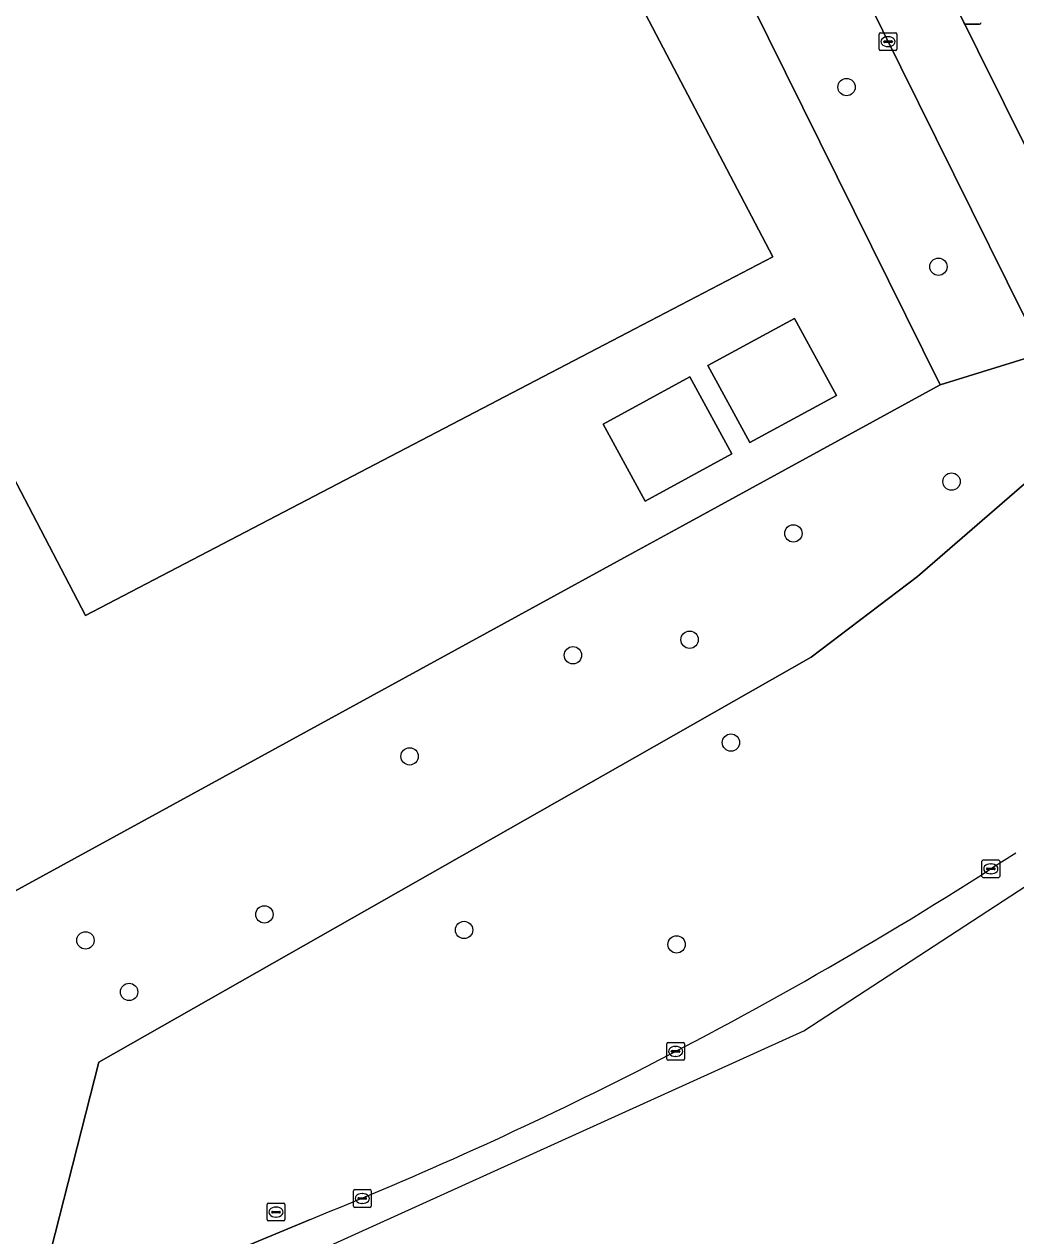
# Model space of a CAD drawing. Extents: x 157692 to 159674, y 381452 to 383291.
# Drawn here: x 158465.6 to 158521.5, y 381770.9 to 381839.3 of the extents above; entities that cross this region are included whole.
import ezdxf

# ---------------------------------------------------------------- set-up
doc = ezdxf.new("R2010")
doc.units = 0
for name, color, linetype in [('IMGEO_Berm_groen', 7, 'Continuous'), ('IMGEO_Boom', 7, 'Continuous'), ('IMGEO_Erf', 7, 'Continuous'), ('IMGEO_Fietspad_gesloten', 7, 'Continuous'), ('IMGEO_Groenvoorziening', 7, 'Continuous'), ('IMGEO_Kolk', 7, 'Continuous'), ('IMGEO_Lichtmast', 7, 'Continuous'), ('IMGEO_Pand', 7, 'Continuous'), ('IMGEO_Rioolput', 7, 'Continuous')]:
    doc.layers.add(name, color=color, linetype=linetype)

msp = doc.modelspace()

# ---------------------------------------------------------------- linework, layer by layer
at = {"layer": 'IMGEO_Berm_groen'}
msp.add_lwpolyline([(158479.458, 381908.75), (158478.283, 381910.956), (158473.352, 381908.303), (158473.086, 381908.164), (158500, 381853.744), (158502.7, 381848.284), (158517.225, 381818.911), (158522.984, 381820.695), (158500, 381867.143)], close=True, dxfattribs=at)
at = {"layer": 'IMGEO_Boom'}
for centre in [(158511.942, 381835.712), (158517.127, 381825.581), (158517.862, 381813.459), (158508.944, 381810.534), (158503.095, 381804.54), (158496.516, 381803.663), (158505.425, 381798.739), (158487.304, 381797.96), (158479.117, 381789.042), (158469.028, 381787.579), (158490.375, 381788.164), (158502.357, 381787.35), (158471.49, 381784.67)]:
    msp.add_circle(centre, 0.489, dxfattribs=at)
at = {"layer": 'IMGEO_Erf'}
for points in [[(158416.142, 381764.387), (158441.975, 381777.745), (158461.034, 381788.171), (158500, 381809.488), (158502.7, 381810.965), (158517.225, 381818.911), (158502.7, 381848.284), (158500, 381853.744), (158473.086, 381908.164), (158468.009, 381905.516), (158408.054, 381874.141), (158402.221, 381871.049), (158376.84, 381857.708), (158371.263, 381854.776), (158369.169, 381853.676), (158368.188, 381853.16), (158362.112, 381850.005), (158326.367, 381831.251), (158320.477, 381828.192), (158299.749, 381817.336), (158293.835, 381814.232), (158289.45, 381811.892), (158283.086, 381808.549)], [(158462.48, 381873.488), (158478.602, 381881.811), (158500, 381840.986), (158507.778, 381826.146), (158500, 381822.082), (158469.028, 381805.901), (158462.391, 381818.606)]]:
    msp.add_lwpolyline(points, dxfattribs=at)
for points in [[(158509.007, 381822.667), (158511.375, 381818.325), (158506.485, 381815.658), (158504.117, 381820)], [(158503.112, 381819.365), (158505.48, 381815.023), (158500.591, 381812.356), (158498.222, 381816.698)]]:
    msp.add_lwpolyline(points, close=True, dxfattribs=at)
at = {"layer": 'IMGEO_Fietspad_gesloten'}
for points in [[(158478.054, 381911.385), (158478.283, 381910.956), (158479.458, 381908.75), (158500, 381867.143), (158522.984, 381820.695), (158525.231, 381816.153), (158531.425, 381803.636), (158534.087, 381808.104), (158529.816, 381816.704), (158526.79, 381822.796), (158500, 381876.738), (158483.198, 381910.569), (158483.426, 381910.65), (158481.872, 381914.195), (158481.577, 381914.831)], [(158265.328, 381672.426), (158329.297, 381703.167), (158394.335, 381733.667), (158481.623, 381769.82), (158509.535, 381782.484), (158559.192, 381814.867), (158606.245, 381844.396), (158605.196, 381846.051), (158578.282, 381829.597), (158547.22, 381809.46), (158539.659, 381804.508)], [(158481.659, 381771.822), (158465.831, 381765.231), (158429.254, 381750), (158410.81, 381742.32), (158393.924, 381735.288), (158373.928, 381726.175), (158264.523, 381674.029), (158265.328, 381672.426)]]:
    msp.add_lwpolyline(points, dxfattribs=at)
for centre, radius, start, end in [((158396.403, 381984.566), 229.186, 296.87345, 303.07705), ((158396.763, 381983.617), 228.176, 291.84305, 296.90074)]:
    msp.add_arc(centre, radius, start, end, dxfattribs=at)
at = {"layer": 'IMGEO_Groenvoorziening'}
for points in [[(158481.872, 381914.195), (158483.426, 381910.65), (158483.198, 381910.569), (158500, 381876.738), (158526.79, 381822.796), (158527.559, 381823.168), (158529.805, 381824.256), (158529.038, 381825.846), (158530.009, 381826.376), (158531.25, 381827.053), (158531.578, 381827.232), (158531.243, 381827.901), (158502.7, 381885.02)], [(158461.718, 381781.38), (158400.616, 381750), (158257.975, 381676.744), (158258.547, 381675.606), (158372.39, 381729.867), (158392.386, 381738.98), (158409.272, 381746.012), (158419.302, 381750.189), (158427.717, 381753.693), (158467.069, 381770.08), (158469.782, 381780.707), (158500, 381797.893), (158509.945, 381803.549), (158515.94, 381808.101), (158520.56, 381812.105), (158525.231, 381816.153), (158522.984, 381820.695), (158517.225, 381818.911), (158502.7, 381810.965), (158500, 381809.488), (158461.034, 381788.171), (158463.022, 381784.537)], [(158531.425, 381803.636), (158525.231, 381816.153), (158520.56, 381812.105), (158515.94, 381808.101), (158509.945, 381803.549), (158500, 381797.893), (158469.782, 381780.707), (158467.069, 381770.08), (158465.831, 381765.231), (158481.659, 381771.822)]]:
    msp.add_lwpolyline(points, dxfattribs=at)
for centre, radius, start, end in [((158396.403, 381984.566), 229.186, 296.87345, 303.07705), ((158396.763, 381983.617), 228.176, 291.84305, 296.90074)]:
    msp.add_arc(centre, radius, start, end, dxfattribs=at)
at = {"layer": 'IMGEO_Kolk'}
for p, q in [((158513.784, 381837.852), (158513.784, 381838.704)), ((158513.859, 381838.778), (158514.711, 381838.778)), ((158514.785, 381838.704), (158514.785, 381837.852)), ((158514.043, 381838.272), (158514.043, 381838.284)), ((158514.481, 381838.235), (158514.083, 381838.235)), ((158514.086, 381838.321), (158514.484, 381838.321)), ((158514.295, 381837.998), (158514.27, 381837.998)), ((158514.272, 381838.558), (158514.297, 381838.558)), ((158514.527, 381838.284), (158514.527, 381838.272)), ((158514.711, 381837.778), (158513.859, 381837.778)), ((158519.579, 381791.188), (158519.579, 381792.04)), ((158519.654, 381792.114), (158520.506, 381792.114)), ((158519.838, 381791.608), (158519.838, 381791.62)), ((158520.276, 381791.571), (158519.878, 381791.571)), ((158519.881, 381791.657), (158520.279, 381791.657)), ((158520.067, 381791.894), (158520.092, 381791.894)), ((158520.322, 381791.62), (158520.322, 381791.608)), ((158520.58, 381792.04), (158520.58, 381791.188)), ((158520.506, 381791.114), (158519.654, 381791.114)), ((158520.09, 381791.334), (158520.065, 381791.334)), ((158501.802, 381780.888), (158501.802, 381781.74)), ((158501.877, 381781.814), (158502.729, 381781.814)), ((158502.061, 381781.308), (158502.061, 381781.32)), ((158502.499, 381781.271), (158502.101, 381781.271)), ((158502.104, 381781.357), (158502.502, 381781.357)), ((158502.29, 381781.594), (158502.315, 381781.594)), ((158502.545, 381781.32), (158502.545, 381781.308)), ((158502.803, 381781.74), (158502.803, 381780.888)), ((158502.729, 381780.814), (158501.877, 381780.814)), ((158502.313, 381781.034), (158502.288, 381781.034)), ((158484.134, 381772.591), (158484.134, 381773.443)), ((158484.209, 381773.517), (158485.061, 381773.517)), ((158484.393, 381773.011), (158484.393, 381773.023)), ((158484.436, 381773.06), (158484.834, 381773.06)), ((158484.622, 381773.297), (158484.647, 381773.297)), ((158484.877, 381773.023), (158484.877, 381773.011)), ((158485.135, 381773.443), (158485.135, 381772.591)), ((158485.061, 381772.517), (158484.209, 381772.517)), ((158484.831, 381772.974), (158484.433, 381772.974)), ((158484.645, 381772.737), (158484.62, 381772.737))]:
    msp.add_line(p, q, dxfattribs=at)
for points in [[(158513.784, 381837.852), (158513.784, 381838.704)], [(158513.859, 381838.778), (158514.711, 381838.778)], [(158514.785, 381838.704), (158514.785, 381837.852)], [(158514.711, 381837.778), (158513.859, 381837.778)], [(158519.579, 381791.188), (158519.579, 381792.04)], [(158519.654, 381792.114), (158520.506, 381792.114)], [(158520.58, 381792.04), (158520.58, 381791.188)], [(158520.506, 381791.114), (158519.654, 381791.114)], [(158501.802, 381780.888), (158501.802, 381781.74)], [(158501.877, 381781.814), (158502.729, 381781.814)], [(158502.803, 381781.74), (158502.803, 381780.888)], [(158502.729, 381780.814), (158501.877, 381780.814)], [(158484.134, 381772.591), (158484.134, 381773.443)], [(158484.209, 381773.517), (158485.061, 381773.517)], [(158485.135, 381773.443), (158485.135, 381772.591)], [(158485.061, 381772.517), (158484.209, 381772.517)]]:
    msp.add_lwpolyline(points, dxfattribs=at)
for centre, radius, start, end in [((158513.861, 381838.702), 0.0765, 91.55205, 178.44795), ((158513.861, 381838.702), 0.0765, 91.55205, 178.44795), ((158514.709, 381838.702), 0.0765, 1.55205, 88.44795), ((158514.709, 381838.702), 0.0765, 1.55205, 88.44795), ((158514.083, 381838.281), 0.0403, 85.87752, 175.75265), ((158514.08, 381838.271), 0.0366, 178.93798, 274.71019), ((158514.484, 381838.278), 0.043, 264.86636, 352.45326), ((158514.488, 381838.283), 0.0386, 1.73085, 96.63898), ((158513.861, 381837.854), 0.0765, 181.55205, 268.44795), ((158513.861, 381837.854), 0.0765, 181.55205, 268.44795), ((158514.709, 381837.854), 0.0765, 271.55205, 358.44795), ((158514.709, 381837.854), 0.0765, 271.55205, 358.44795), ((158519.656, 381792.038), 0.0765, 91.55205, 178.44795), ((158519.656, 381792.038), 0.0765, 91.55205, 178.44795), ((158519.878, 381791.617), 0.0403, 85.87752, 175.75265), ((158519.875, 381791.607), 0.0366, 178.93798, 274.71019), ((158520.279, 381791.614), 0.043, 264.86636, 352.45326), ((158520.283, 381791.619), 0.0386, 1.73085, 96.63898), ((158520.504, 381792.038), 0.0765, 1.55205, 88.44795), ((158520.504, 381792.038), 0.0765, 1.55205, 88.44795), ((158519.656, 381791.19), 0.0765, 181.55205, 268.44795), ((158519.656, 381791.19), 0.0765, 181.55205, 268.44795), ((158520.504, 381791.19), 0.0765, 271.55205, 358.44795), ((158520.504, 381791.19), 0.0765, 271.55205, 358.44795), ((158501.879, 381781.738), 0.0765, 91.55205, 178.44795), ((158501.879, 381781.738), 0.0765, 91.55205, 178.44795), ((158502.101, 381781.317), 0.0403, 85.87752, 175.75265), ((158502.098, 381781.307), 0.0366, 178.93798, 274.71019), ((158502.502, 381781.314), 0.043, 264.86636, 352.45326), ((158502.506, 381781.319), 0.0386, 1.73085, 96.63898), ((158502.727, 381781.738), 0.0765, 1.55205, 88.44795), ((158502.727, 381781.738), 0.0765, 1.55205, 88.44795), ((158501.879, 381780.89), 0.0765, 181.55205, 268.44795), ((158501.879, 381780.89), 0.0765, 181.55205, 268.44795), ((158502.727, 381780.89), 0.0765, 271.55205, 358.44795), ((158502.727, 381780.89), 0.0765, 271.55205, 358.44795), ((158484.211, 381773.441), 0.0765, 91.55205, 178.44795), ((158484.211, 381773.441), 0.0765, 91.55205, 178.44795), ((158484.433, 381773.02), 0.0403, 85.87752, 175.75265), ((158484.838, 381773.022), 0.0386, 1.73085, 96.63898), ((158485.059, 381773.441), 0.0765, 1.55205, 88.44795), ((158485.059, 381773.441), 0.0765, 1.55205, 88.44795), ((158484.211, 381772.593), 0.0765, 181.55205, 268.44795), ((158484.211, 381772.593), 0.0765, 181.55205, 268.44795), ((158484.43, 381773.01), 0.0366, 178.93798, 274.71019), ((158484.834, 381773.017), 0.043, 264.86636, 352.45326), ((158485.059, 381772.593), 0.0765, 271.55205, 358.44795), ((158485.059, 381772.593), 0.0765, 271.55205, 358.44795)]:
    msp.add_arc(centre, radius, start, end, dxfattribs=at)
for centre, major_axis, ratio, start_param, end_param in [((158514.271, 381838.278), (-0.387, 0.002), 0.722429, 4.712389, 7.853982), ((158514.296, 381838.278), (-0.39, 0.002), 0.717154, 1.570796, 4.712389), ((158520.066, 381791.614), (-0.387, 0.002), 0.722429, 4.712389, 7.853982), ((158520.091, 381791.614), (-0.39, 0.002), 0.717154, 1.570796, 4.712389), ((158502.289, 381781.314), (-0.387, 0.002), 0.722429, 4.712389, 7.853982), ((158502.314, 381781.314), (-0.39, 0.002), 0.717154, 1.570796, 4.712389), ((158484.621, 381773.017), (-0.387, 0.002), 0.722429, 4.712389, 7.853982), ((158484.646, 381773.017), (-0.39, 0.002), 0.717154, 1.570796, 4.712389)]:
    msp.add_ellipse(centre, major_axis=major_axis, ratio=ratio, start_param=start_param, end_param=end_param, dxfattribs=at)
at = {"layer": 'IMGEO_Lichtmast'}
for p, q in [((158519.431, 381839.259), (158518.641, 381839.259)), ((158518.641, 381839.259), (158519.431, 381839.259))]:
    msp.add_line(p, q, dxfattribs=at)
for centre, start, end in [((158518.641, 381839.359), 180, 270), ((158518.641, 381839.359), 180, 270), ((158519.431, 381839.359), 270, 0), ((158519.431, 381839.359), 270, 0)]:
    msp.add_arc(centre, 0.1, start, end, dxfattribs=at)
at = {"layer": 'IMGEO_Pand'}
msp.add_lwpolyline([(158462.391, 381818.606), (158469.028, 381805.901), (158500, 381822.082), (158507.778, 381826.146), (158500, 381840.986), (158478.602, 381881.811), (158462.48, 381873.488)], dxfattribs=at)
for points in [[(158511.375, 381818.325), (158509.007, 381822.667), (158504.117, 381820), (158506.485, 381815.658)], [(158505.48, 381815.023), (158503.112, 381819.365), (158498.222, 381816.698), (158500.591, 381812.356)]]:
    msp.add_lwpolyline(points, close=True, dxfattribs=at)
at = {"layer": 'IMGEO_Rioolput'}
for p, q in [((158479.271, 381771.824), (158479.271, 381772.676)), ((158479.346, 381772.75), (158480.198, 381772.75)), ((158479.759, 381772.53), (158479.784, 381772.53)), ((158480.272, 381772.676), (158480.272, 381771.824)), ((158480.198, 381771.75), (158479.346, 381771.75)), ((158479.53, 381772.244), (158479.53, 381772.256)), ((158479.968, 381772.207), (158479.57, 381772.207)), ((158479.573, 381772.293), (158479.971, 381772.293)), ((158479.782, 381771.97), (158479.757, 381771.97)), ((158480.014, 381772.256), (158480.014, 381772.244))]:
    msp.add_line(p, q, dxfattribs=at)
for points in [[(158479.271, 381771.824), (158479.271, 381772.676)], [(158479.346, 381772.75), (158480.198, 381772.75)], [(158480.272, 381772.676), (158480.272, 381771.824)], [(158480.198, 381771.75), (158479.346, 381771.75)]]:
    msp.add_lwpolyline(points, dxfattribs=at)
for centre, radius, start, end in [((158479.348, 381772.674), 0.0765, 91.55205, 178.44795), ((158479.348, 381772.674), 0.0765, 91.55205, 178.44795), ((158480.196, 381772.674), 0.0765, 1.55205, 88.44795), ((158480.196, 381772.674), 0.0765, 1.55205, 88.44795), ((158479.348, 381771.826), 0.0765, 181.55205, 268.44795), ((158479.348, 381771.826), 0.0765, 181.55205, 268.44795), ((158479.57, 381772.253), 0.0403, 85.87752, 175.75265), ((158479.567, 381772.243), 0.0366, 178.93798, 274.71019), ((158479.971, 381772.25), 0.043, 264.86636, 352.45326), ((158479.975, 381772.255), 0.0386, 1.73085, 96.63898), ((158480.196, 381771.826), 0.0765, 271.55205, 358.44795), ((158480.196, 381771.826), 0.0765, 271.55205, 358.44795)]:
    msp.add_arc(centre, radius, start, end, dxfattribs=at)
for centre, major_axis, ratio, start_param, end_param in [((158479.758, 381772.25), (-0.387, 0.002), 0.722429, 4.712389, 7.853982), ((158479.783, 381772.25), (-0.39, 0.002), 0.717154, 1.570796, 4.712389)]:
    msp.add_ellipse(centre, major_axis=major_axis, ratio=ratio, start_param=start_param, end_param=end_param, dxfattribs=at)

doc.saveas('drawing.dxf')
